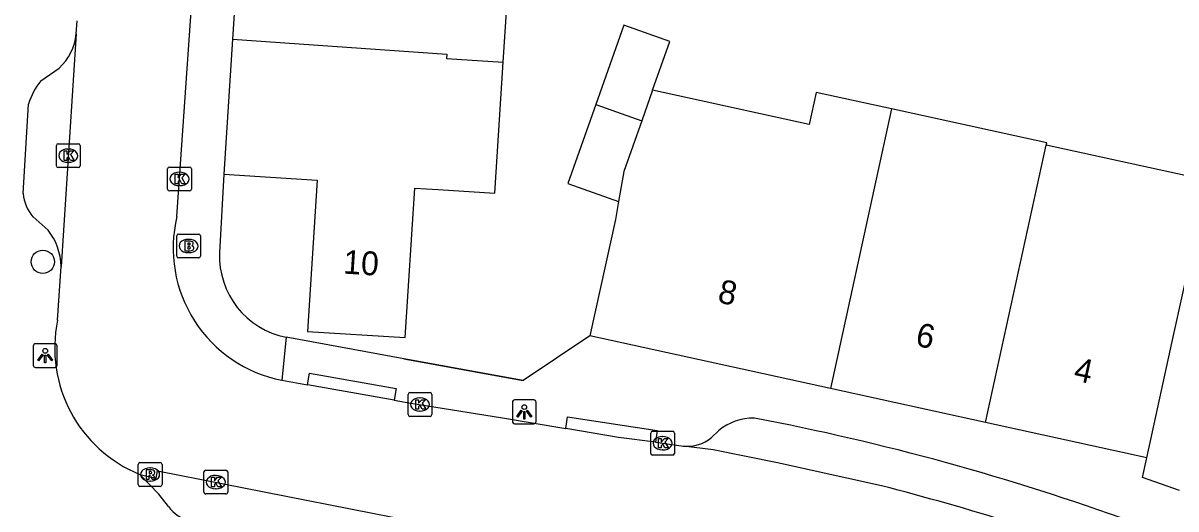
# Model space of a CAD drawing. Extents: x 160356 to 161355, y 381727 to 382845.
# Drawn here: x 160557.51 to 160605.96, y 382115.63 to 382136.04 of the extents above; entities that cross this region are included whole.
import ezdxf

# ---------------------------------------------------------------- set-up
doc = ezdxf.new("R2010")
doc.units = 0
for name, color, linetype in [('IMGEO_Boom', 7, 'Continuous'), ('IMGEO_Brandkraan', 7, 'Continuous'), ('IMGEO_Kolk', 7, 'Continuous'), ('IMGEO_Lichtpunt', 7, 'Continuous'), ('IMGEO_Muur', 7, 'Continuous'), ('IMGEO_Pand', 7, 'Continuous'), ('IMGEO_Pand_nummerreeks', 7, 'Continuous'), ('IMGEO_Rijbaan_lokaal_open', 7, 'Continuous'), ('IMGEO_Rioolput', 7, 'Continuous'), ('IMGEO_Voetpad_open', 7, 'Continuous')]:
    doc.layers.add(name, color=color, linetype=linetype)

msp = doc.modelspace()

# ---------------------------------------------------------------- linework, layer by layer
at = {"layer": 'IMGEO_Boom'}
msp.add_circle((160558.335, 382126.014), 0.489, dxfattribs=at)
at = {"layer": 'IMGEO_Brandkraan'}
for p, q in [((160563.963, 382126.251), (160563.963, 382127.103)), ((160564.038, 382127.177), (160564.89, 382127.177)), ((160564.964, 382127.103), (160564.964, 382126.251)), ((160564.451, 382126.957), (160564.476, 382126.957)), ((160564.89, 382126.177), (160564.038, 382126.177)), ((160564.474, 382126.397), (160564.449, 382126.397))]:
    msp.add_line(p, q, dxfattribs=at)
for points in [[(160563.963, 382126.251), (160563.963, 382127.103)], [(160564.038, 382127.177), (160564.89, 382127.177)], [(160564.964, 382127.103), (160564.964, 382126.251)], [(160564.311, 382126.877), (160564.311, 382126.477), (160564.524, 382126.477)], [(160564.542, 382126.877), (160564.311, 382126.877)], [(160564.49, 382126.796), (160564.436, 382126.796), (160564.436, 382126.72)], [(160564.436, 382126.72), (160564.489, 382126.72)], [(160564.498, 382126.644), (160564.436, 382126.644), (160564.436, 382126.563)], [(160564.89, 382126.177), (160564.038, 382126.177)], [(160564.436, 382126.563), (160564.498, 382126.563)]]:
    msp.add_lwpolyline(points, dxfattribs=at)
for centre, radius, start, end in [((160564.04, 382127.101), 0.0765, 91.552, 178.448), ((160564.04, 382127.101), 0.0765, 91.552, 178.448), ((160564.888, 382127.101), 0.0765, 1.552, 88.448), ((160564.888, 382127.101), 0.0765, 1.552, 88.448), ((160564.491, 382126.758), 0.0379, 267.8285, 90.9355), ((160564.499, 382126.603), 0.0404, 269.8759, 90.5077), ((160564.546, 382126.732), 0.145, 59.4692, 91.5367), ((160564.571, 382126.779), 0.0922, 285.5137, 58.1501), ((160564.576, 382126.587), 0.105, 301.3115, 78.989), ((160564.04, 382126.253), 0.0765, 181.552, 268.448), ((160564.04, 382126.253), 0.0765, 181.552, 268.448), ((160564.53, 382126.728), 0.251, 268.6676, 293.5347), ((160564.888, 382126.253), 0.0765, 271.552, 358.448), ((160564.888, 382126.253), 0.0765, 271.552, 358.448)]:
    msp.add_arc(centre, radius, start, end, dxfattribs=at)
for centre, major_axis, ratio, start_param, end_param in [((160564.45, 382126.677), (-0.387, 0.002), 0.722429, 4.712389, 7.853982), ((160564.475, 382126.677), (-0.39, 0.002), 0.717154, 1.570796, 4.712389)]:
    msp.add_ellipse(centre, major_axis=major_axis, ratio=ratio, start_param=start_param, end_param=end_param, dxfattribs=at)
at = {"layer": 'IMGEO_Kolk'}
for p, q in [((160558.98, 382130.971), (160559.832, 382130.971)), ((160558.905, 382130.045), (160558.905, 382130.897)), ((160559.393, 382130.751), (160559.418, 382130.751)), ((160559.906, 382130.897), (160559.906, 382130.045)), ((160559.416, 382130.191), (160559.391, 382130.191)), ((160563.656, 382129.992), (160564.508, 382129.992)), ((160559.832, 382129.971), (160558.98, 382129.971)), ((160563.581, 382129.066), (160563.581, 382129.918)), ((160564.069, 382129.772), (160564.094, 382129.772)), ((160564.582, 382129.918), (160564.582, 382129.066)), ((160564.092, 382129.212), (160564.067, 382129.212)), ((160564.508, 382128.992), (160563.656, 382128.992)), ((160573.689, 382119.594), (160573.689, 382120.446)), ((160573.764, 382120.52), (160574.616, 382120.52)), ((160574.177, 382120.3), (160574.202, 382120.3)), ((160574.69, 382120.446), (160574.69, 382119.594)), ((160574.616, 382119.52), (160573.764, 382119.52)), ((160574.2, 382119.74), (160574.175, 382119.74)), ((160583.962, 382118.893), (160584.814, 382118.893)), ((160583.887, 382117.967), (160583.887, 382118.819)), ((160584.375, 382118.673), (160584.4, 382118.673)), ((160584.888, 382118.819), (160584.888, 382117.967)), ((160584.814, 382117.893), (160583.962, 382117.893)), ((160584.398, 382118.113), (160584.373, 382118.113)), ((160565.106, 382116.335), (160565.106, 382117.187)), ((160565.181, 382117.261), (160566.033, 382117.261)), ((160565.594, 382117.041), (160565.619, 382117.041)), ((160566.107, 382117.187), (160566.107, 382116.335)), ((160565.617, 382116.481), (160565.592, 382116.481)), ((160566.033, 382116.261), (160565.181, 382116.261))]:
    msp.add_line(p, q, dxfattribs=at)
for points in [[(160558.98, 382130.971), (160559.832, 382130.971)], [(160558.905, 382130.045), (160558.905, 382130.897)], [(160559.226, 382130.671), (160559.349, 382130.671), (160559.349, 382130.52), (160559.479, 382130.671), (160559.643, 382130.671), (160559.497, 382130.52), (160559.65, 382130.271), (160559.498, 382130.271), (160559.413, 382130.435), (160559.349, 382130.368), (160559.349, 382130.271), (160559.226, 382130.271), (160559.226, 382130.671)], [(160559.906, 382130.897), (160559.906, 382130.045)], [(160563.656, 382129.992), (160564.508, 382129.992)], [(160559.832, 382129.971), (160558.98, 382129.971)], [(160563.581, 382129.066), (160563.581, 382129.918)], [(160563.902, 382129.692), (160564.025, 382129.692), (160564.025, 382129.541), (160564.155, 382129.692), (160564.319, 382129.692), (160564.173, 382129.541), (160564.326, 382129.292), (160564.174, 382129.292), (160564.089, 382129.456), (160564.025, 382129.389), (160564.025, 382129.292), (160563.902, 382129.292), (160563.902, 382129.692)], [(160564.582, 382129.918), (160564.582, 382129.066)], [(160564.508, 382128.992), (160563.656, 382128.992)], [(160573.689, 382119.594), (160573.689, 382120.446)], [(160573.764, 382120.52), (160574.616, 382120.52)], [(160574.69, 382120.446), (160574.69, 382119.594)], [(160574.01, 382120.22), (160574.133, 382120.22), (160574.133, 382120.069), (160574.263, 382120.22), (160574.427, 382120.22), (160574.281, 382120.069), (160574.434, 382119.82), (160574.282, 382119.82), (160574.197, 382119.984), (160574.133, 382119.917), (160574.133, 382119.82), (160574.01, 382119.82), (160574.01, 382120.22)], [(160574.616, 382119.52), (160573.764, 382119.52)], [(160583.962, 382118.893), (160584.814, 382118.893)], [(160583.887, 382117.967), (160583.887, 382118.819)], [(160584.208, 382118.593), (160584.331, 382118.593), (160584.331, 382118.442), (160584.461, 382118.593), (160584.625, 382118.593), (160584.479, 382118.442), (160584.632, 382118.193), (160584.48, 382118.193), (160584.395, 382118.357), (160584.331, 382118.29), (160584.331, 382118.193), (160584.208, 382118.193), (160584.208, 382118.593)], [(160584.888, 382118.819), (160584.888, 382117.967)], [(160584.814, 382117.893), (160583.962, 382117.893)], [(160565.106, 382116.335), (160565.106, 382117.187)], [(160565.181, 382117.261), (160566.033, 382117.261)], [(160565.427, 382116.961), (160565.55, 382116.961), (160565.55, 382116.81), (160565.68, 382116.961), (160565.844, 382116.961), (160565.698, 382116.81), (160565.851, 382116.561), (160565.699, 382116.561), (160565.614, 382116.725), (160565.55, 382116.658), (160565.55, 382116.561), (160565.427, 382116.561), (160565.427, 382116.961)], [(160566.107, 382117.187), (160566.107, 382116.335)], [(160566.033, 382116.261), (160565.181, 382116.261)]]:
    msp.add_lwpolyline(points, dxfattribs=at)
for centre, start, end in [((160558.982, 382130.895), 91.552, 178.448), ((160558.982, 382130.895), 91.552, 178.448), ((160559.83, 382130.895), 1.552, 88.448), ((160559.83, 382130.895), 1.552, 88.448), ((160558.982, 382130.047), 181.552, 268.448), ((160558.982, 382130.047), 181.552, 268.448), ((160559.83, 382130.047), 271.552, 358.448), ((160559.83, 382130.047), 271.552, 358.448), ((160563.658, 382129.916), 91.552, 178.448), ((160563.658, 382129.916), 91.552, 178.448), ((160564.506, 382129.916), 1.552, 88.448), ((160564.506, 382129.916), 1.552, 88.448), ((160563.658, 382129.068), 181.552, 268.448), ((160563.658, 382129.068), 181.552, 268.448), ((160564.506, 382129.068), 271.552, 358.448), ((160564.506, 382129.068), 271.552, 358.448), ((160573.766, 382120.444), 91.552, 178.448), ((160573.766, 382120.444), 91.552, 178.448), ((160574.614, 382120.444), 1.552, 88.448), ((160574.614, 382120.444), 1.552, 88.448), ((160573.766, 382119.596), 181.552, 268.448), ((160573.766, 382119.596), 181.552, 268.448), ((160574.614, 382119.596), 271.552, 358.448), ((160574.614, 382119.596), 271.552, 358.448), ((160583.964, 382118.817), 91.552, 178.448), ((160583.964, 382118.817), 91.552, 178.448), ((160584.812, 382118.817), 1.552, 88.448), ((160584.812, 382118.817), 1.552, 88.448), ((160583.964, 382117.969), 181.552, 268.448), ((160583.964, 382117.969), 181.552, 268.448), ((160584.812, 382117.969), 271.552, 358.448), ((160584.812, 382117.969), 271.552, 358.448), ((160565.183, 382117.185), 91.552, 178.448), ((160565.183, 382117.185), 91.552, 178.448), ((160566.031, 382117.185), 1.552, 88.448), ((160566.031, 382117.185), 1.552, 88.448), ((160565.183, 382116.337), 181.552, 268.448), ((160565.183, 382116.337), 181.552, 268.448), ((160566.031, 382116.337), 271.552, 358.448), ((160566.031, 382116.337), 271.552, 358.448)]:
    msp.add_arc(centre, 0.0765, start, end, dxfattribs=at)
for centre, major_axis, ratio, start_param, end_param in [((160559.392, 382130.471), (-0.387, 0.002), 0.722429, 4.712389, 7.853982), ((160559.417, 382130.471), (-0.39, 0.002), 0.717154, 1.570796, 4.712389), ((160564.068, 382129.492), (-0.387, 0.002), 0.722429, 4.712389, 7.853982), ((160564.093, 382129.492), (-0.39, 0.002), 0.717154, 1.570796, 4.712389), ((160574.176, 382120.02), (-0.387, 0.002), 0.722429, 4.712389, 7.853982), ((160574.201, 382120.02), (-0.39, 0.002), 0.717154, 1.570796, 4.712389), ((160584.374, 382118.393), (-0.387, 0.002), 0.722429, 4.712389, 7.853982), ((160584.399, 382118.393), (-0.39, 0.002), 0.717154, 1.570796, 4.712389), ((160565.593, 382116.761), (-0.387, 0.002), 0.722429, 4.712389, 7.853982), ((160565.618, 382116.761), (-0.39, 0.002), 0.717154, 1.570796, 4.712389)]:
    msp.add_ellipse(centre, major_axis=major_axis, ratio=ratio, start_param=start_param, end_param=end_param, dxfattribs=at)
at = {"layer": 'IMGEO_Lichtpunt'}
for p, q in [((160557.936, 382122.476), (160557.936, 382121.669)), ((160557.936, 382122.476), (160557.936, 382121.669)), ((160558.838, 382122.571), (160558.03, 382122.571)), ((160558.838, 382122.571), (160558.03, 382122.571)), ((160558.932, 382121.669), (160558.932, 382122.476)), ((160558.932, 382121.669), (160558.932, 382122.476)), ((160558.03, 382121.575), (160558.838, 382121.575)), ((160558.03, 382121.575), (160558.838, 382121.575)), ((160578.075, 382120.115), (160578.075, 382119.308)), ((160578.075, 382120.115), (160578.075, 382119.308)), ((160578.977, 382120.21), (160578.169, 382120.21)), ((160578.977, 382120.21), (160578.169, 382120.21)), ((160579.071, 382119.308), (160579.071, 382120.115)), ((160579.071, 382119.308), (160579.071, 382120.115)), ((160578.169, 382119.214), (160578.977, 382119.214)), ((160578.169, 382119.214), (160578.977, 382119.214))]:
    msp.add_line(p, q, dxfattribs=at)
for points in [[(160558.31, 382122.14), (160558.349, 382122.112), (160558.161, 382121.85), (160558.123, 382121.877), (160558.31, 382122.14)], [(160558.412, 382122.092), (160558.459, 382122.092), (160558.459, 382121.77), (160558.412, 382121.77), (160558.412, 382122.092)], [(160558.522, 382122.112), (160558.56, 382122.139), (160558.747, 382121.877), (160558.708, 382121.849), (160558.522, 382122.112)], [(160578.449, 382119.779), (160578.488, 382119.751), (160578.3, 382119.489), (160578.262, 382119.516), (160578.449, 382119.779)], [(160578.551, 382119.731), (160578.598, 382119.731), (160578.598, 382119.409), (160578.551, 382119.409), (160578.551, 382119.731)], [(160578.661, 382119.751), (160578.699, 382119.778), (160578.886, 382119.516), (160578.847, 382119.488), (160578.661, 382119.751)]]:
    msp.add_lwpolyline(points, dxfattribs=at)
for centre in [(160558.435, 382122.274), (160578.574, 382119.913)]:
    msp.add_circle(centre, 0.0994, dxfattribs=at)
for centre, start, end in [((160558.03, 382122.476), 90, 180), ((160558.03, 382122.476), 90, 180), ((160558.838, 382122.476), 0, 90), ((160558.838, 382122.476), 0, 90), ((160558.03, 382121.669), 180, 270), ((160558.03, 382121.669), 180, 270), ((160558.838, 382121.669), 270, 0), ((160558.838, 382121.669), 270, 360), ((160578.169, 382120.115), 90, 180), ((160578.169, 382120.115), 90, 180), ((160578.977, 382120.115), 0, 90), ((160578.977, 382120.115), 0, 90), ((160578.169, 382119.308), 180, 270), ((160578.169, 382119.308), 180, 270), ((160578.977, 382119.308), 270, 0), ((160578.977, 382119.308), 270, 360)]:
    msp.add_arc(centre, 0.0946, start, end, dxfattribs=at)
at = {"layer": 'IMGEO_Muur'}
msp.add_lwpolyline([(160573.515, 382121.941), (160578.527, 382121.03)], dxfattribs=at)
at = {"layer": 'IMGEO_Pand'}
for points in [[(160566.653, 382140.732), (160566.311, 382135.361)], [(160577.685, 382134.393), (160578.044, 382139.933)], [(160583.966, 382133.22), (160584.69, 382135.264), (160582.76, 382135.947), (160581.583, 382132.623)], [(160566.311, 382135.361), (160565.949, 382129.689)], [(160566.311, 382135.361), (160575.319, 382134.729), (160575.308, 382134.546), (160577.685, 382134.393)], [(160565.949, 382129.689), (160569.865, 382129.439), (160569.461, 382123.09), (160573.566, 382122.828), (160573.966, 382129.111), (160574.957, 382129.047), (160577.329, 382128.894), (160577.685, 382134.393)], [(160583.966, 382133.22), (160583.513, 382131.94)], [(160594.012, 382132.435), (160590.846, 382133.127), (160590.553, 382131.785), (160583.966, 382133.22)], [(160581.583, 382132.623), (160580.406, 382129.299), (160582.535, 382128.546)], [(160581.583, 382132.623), (160583.513, 382131.94)], [(160594.012, 382132.435), (160591.442, 382120.694)], [(160600.516, 382130.917), (160600.536, 382131.009), (160594.012, 382132.435)], [(160583.513, 382131.94), (160582.756, 382129.802), (160582.535, 382128.546)], [(160597.965, 382119.266), (160600.516, 382130.917)], [(160608.795, 382129.105), (160600.516, 382130.917)], [(160604.739, 382117.783), (160605.809, 382122.668), (160606.3, 382124.874), (160606.493, 382125.742), (160607.626, 382125.494), (160608.795, 382129.105)], [(160582.535, 382128.546), (160582.402, 382127.792), (160581.333, 382122.907)], [(160591.442, 382120.694), (160581.333, 382122.907)], [(160597.965, 382119.266), (160591.442, 382120.694)], [(160604.739, 382117.783), (160597.965, 382119.266)]]:
    msp.add_lwpolyline(points, dxfattribs=at)
at = {"layer": 'IMGEO_Rijbaan_lokaal_open'}
for points in [[(160563.973, 382127.912), (160565.164, 382144.957), (160565.301, 382146.8)], [(160559.743, 382135.586), (160559.779, 382136.133)], [(160559.743, 382135.586), (160559.102, 382125.821)], [(160558.953, 382123.558), (160559.102, 382125.821)], [(160568.385, 382121.036), (160569.457, 382120.845)], [(160573.1, 382120.197), (160569.457, 382120.845)], [(160573.1, 382120.197), (160573.811, 382120.07), (160577.572, 382119.478), (160580.318, 382119.013)], [(160584.088, 382118.431), (160582.54, 382118.637), (160580.318, 382119.013)], [(160584.088, 382118.431), (160585.271, 382118.274)], [(160593.591, 382116.609), (160589.21, 382117.575), (160586.516, 382118.109), (160585.271, 382118.274)], [(160562.41, 382117.084), (160563.101, 382116.921), (160563.152, 382117.238), (160576.671, 382114.572)]]:
    msp.add_lwpolyline(points, dxfattribs=at)
for centre, radius, start, end in [((160569.468, 382126.585), 5.653, 166.4214, 258.9512), ((160564.567, 382122.396), 5.733, 168.3044, 247.8985), ((160561.544, 381993.69), 127.028, 70.22765, 75.38712)]:
    msp.add_arc(centre, radius, start, end, dxfattribs=at)
at = {"layer": 'IMGEO_Rioolput'}
for p, q in [((160562.345, 382116.654), (160562.345, 382117.506)), ((160562.42, 382117.58), (160563.272, 382117.58)), ((160563.346, 382117.506), (160563.346, 382116.654)), ((160562.833, 382117.36), (160562.858, 382117.36)), ((160563.272, 382116.58), (160562.42, 382116.58)), ((160562.856, 382116.8), (160562.831, 382116.8))]:
    msp.add_line(p, q, dxfattribs=at)
for points in [[(160562.345, 382116.654), (160562.345, 382117.506)], [(160562.42, 382117.58), (160563.272, 382117.58)], [(160563.346, 382117.506), (160563.346, 382116.654)], [(160562.934, 382117.278), (160562.682, 382117.28), (160562.682, 382116.88)], [(160562.682, 382116.88), (160562.806, 382116.88), (160562.806, 382117.042), (160562.817, 382117.042)], [(160562.86, 382117.199), (160562.806, 382117.199), (160562.806, 382117.118)], [(160562.806, 382117.118), (160562.858, 382117.118)], [(160562.864, 382117.013), (160562.935, 382116.88), (160563.075, 382116.88), (160563.01, 382117.006)], [(160563.272, 382116.58), (160562.42, 382116.58)]]:
    msp.add_lwpolyline(points, dxfattribs=at)
for centre, radius, start, end in [((160562.422, 382117.504), 0.0765, 91.552, 178.448), ((160562.422, 382117.504), 0.0765, 91.552, 178.448), ((160563.27, 382117.504), 0.0765, 1.552, 88.448), ((160563.27, 382117.504), 0.0765, 1.552, 88.448), ((160562.816, 382116.989), 0.0533, 26.0293, 88.6989), ((160562.842, 382117.307), 0.19, 274.7715, 282.9687), ((160562.866, 382117.103), 0.0964, 77.0061, 93.1865), ((160562.88, 382117.16), 0.0378, 276.6634, 79.6772), ((160562.933, 382117.168), 0.109, 350.3612, 89.416), ((160562.931, 382117.168), 0.112, 277.5842, 350.9817), ((160562.915, 382116.953), 0.108, 29.5134, 73.7905), ((160562.422, 382116.656), 0.0765, 181.552, 268.448), ((160562.422, 382116.656), 0.0765, 181.552, 268.448), ((160563.27, 382116.656), 0.0765, 271.552, 358.448), ((160563.27, 382116.656), 0.0765, 271.552, 358.448)]:
    msp.add_arc(centre, radius, start, end, dxfattribs=at)
for centre, major_axis, ratio, start_param, end_param in [((160562.832, 382117.08), (-0.387, 0.002), 0.722429, 4.712389, 7.853982), ((160562.857, 382117.08), (-0.39, 0.002), 0.717154, 1.570796, 4.712389)]:
    msp.add_ellipse(centre, major_axis=major_axis, ratio=ratio, start_param=start_param, end_param=end_param, dxfattribs=at)
at = {"layer": 'IMGEO_Voetpad_open'}
for points in [[(160558.255, 382133.619), (160559.017, 382134.152)], [(160557.505, 382128.883), (160557.734, 382132.641)], [(160565.949, 382129.689), (160565.766, 382126.389)], [(160558.558, 382127.346), (160557.923, 382127.905)], [(160568.569, 382122.842), (160568.385, 382121.036)], [(160581.333, 382122.907), (160578.527, 382121.03), (160573.515, 382121.941), (160568.569, 382122.842)], [(160569.457, 382120.845), (160569.544, 382121.338), (160573.187, 382120.689), (160573.1, 382120.197)], [(160580.318, 382119.013), (160580.394, 382119.507), (160584.164, 382118.925), (160584.088, 382118.431)], [(160586.44, 382118.632), (160586.732, 382118.911)], [(160606.109, 382116.406), (160604.558, 382116.954), (160604.739, 382117.783)], [(160563.621, 382115.74), (160563.215, 382116.248), (160562.41, 382117.084)]]:
    msp.add_lwpolyline(points, dxfattribs=at)
for centre, radius, start, end in [((160557.57, 382135.785), 2.182, 311.5357, 354.7603), ((160560.393, 382131.852), 2.773, 140.4301, 163.4797), ((160559.271, 382129.059), 1.775, 185.7071, 220.5769), ((160556.566, 382125.776), 2.536, 1.0167, 38.2481), ((160569.231, 382126.246), 3.468, 177.6367, 258.9981), ((160588.197, 382117.174), 2.272, 88.723, 130.1532), ((160569.205, 382019.013), 102.222, 70.01208, 79.26373), ((160585.434, 382119.829), 1.563, 264.0085, 310.0454), ((160564.74, 382116.487), 1.346, 213.7137, 261.7768)]:
    msp.add_arc(centre, radius, start, end, dxfattribs=at)

# ---------------------------------------------------------------- texts
at = {"layer": 'IMGEO_Pand_nummerreeks'}
for s, rotation, p in [('10', 356.3481, (160570.943, 382125.521)), ('8', 347.6528, (160586.661, 382124.32)), ('6', 347.6517, (160594.974, 382122.5)), ('4', 347.6517, (160601.622, 382121.044))]:
    msp.add_text(s, height=1, rotation=rotation, dxfattribs=at).set_placement(p)

doc.saveas('drawing.dxf')
